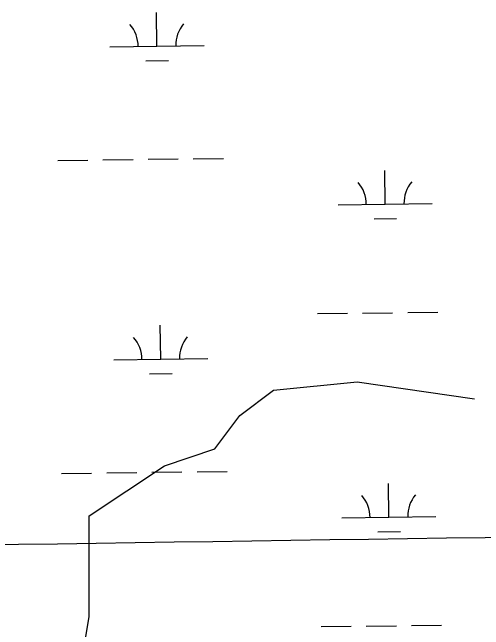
# Model space of a CAD drawing. Extents: x 3694830 to 3732949, y 415201 to 440970.
# Drawn here: x 3727757 to 3728258, y 426938 to 427594 of the extents above; entities that cross this region are included whole.
import ezdxf

# ---------------------------------------------------------------- set-up
doc = ezdxf.new("R2010")
doc.units = 0
for name, color, linetype in [('V-GRID-MAJR', 7, 'Continuous'), ('V-TOPO-SHOR', 7, 'Continuous'), ('V-WETL-SWMP', 7, 'Continuous')]:
    doc.layers.add(name, color=color, linetype=linetype)

msp = doc.modelspace()

# ---------------------------------------------------------------- linework, layer by layer
at = {"layer": 'V-GRID-MAJR'}
msp.add_spline([(3698983.973, 426676.689), (3704276.781, 426737.893), (3709569.5810000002, 426799.866), (3714862.3710000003, 426862.61), (3720155.153, 426926.124), (3725447.9250000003, 426990.407), (3730740.688, 427055.46), (3730740.6890000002, 427055.46)], degree=3, dxfattribs=at)
at = {"layer": 'V-TOPO-SHOR'}
msp.add_lwpolyline([(3727762.048, 426811.194), (3727811.82943133, 426853.65559508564), (3727829.6344739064, 426898.1682015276), (3727838.5369951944, 426951.5833292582), (3727838.5369951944, 427004.99845698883), (3727838.5369951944, 427040.6085421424), (3727838.5369951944, 427058.4135847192), (3727918.6596867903, 427111.8287124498), (3727972.074814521, 427129.63375502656), (3727998.7823783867, 427165.24384018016), (3728034.39246354, 427191.95140404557), (3728123.417676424, 427200.853925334), (3728248.052974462, 427183.0488827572)], dxfattribs=at)
at = {"layer": 'V-WETL-SWMP'}
for p, q in [((3727910.7132017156, 427557.6539491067), (3727910.2838506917, 427593.6513887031)), ((3727860.7167580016, 427557.0576281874), (3727960.7096454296, 427558.25027002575)), ((3727898.8980917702, 427542.08092957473), (3727922.8963847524, 427542.3671636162)), ((3727805.3088179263, 427436.31722259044), (3727837.3065419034, 427436.6988679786)), ((3727853.305403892, 427436.88969067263), (3727885.303127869, 427437.271336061)), ((3727901.3019898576, 427437.4621587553), (3727933.2997138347, 427437.8438041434)), ((3727949.298575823, 427438.03462683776), (3727981.2962998, 427438.41627222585)), ((3728153.205285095, 427389.72106740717), (3728152.7759340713, 427425.71850700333)), ((3728103.208841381, 427389.1247464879), (3728203.2017288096, 427390.3173883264)), ((3728141.390175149, 427374.14804787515), (3728165.388468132, 427374.43428191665)), ((3728081.179196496, 427273.42178267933), (3728113.1769204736, 427273.8034280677)), ((3728129.175782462, 427273.994250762), (3728161.173506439, 427274.37589615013)), ((3728177.1723684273, 427274.56671884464), (3728209.1700924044, 427274.94836423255)), ((3727914.6808225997, 427225.00260972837), (3727914.251471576, 427261.00004932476)), ((3727864.6843788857, 427224.4062888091), (3727964.6772663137, 427225.59893064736)), ((3727902.8657126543, 427209.4295901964), (3727926.864005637, 427209.71582423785)), ((3727809.2764388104, 427103.6658832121), (3727841.2741627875, 427104.0475286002)), ((3727857.2730247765, 427104.2383512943), (3727889.2707487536, 427104.6199966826)), ((3727905.2696107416, 427104.81081937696), (3727937.2673347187, 427105.1924647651)), ((3727953.2661967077, 427105.3832874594), (3727985.2639206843, 427105.7649328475)), ((3728157.172905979, 427057.0697280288), (3728156.7435549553, 427093.06716762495)), ((3728107.176462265, 427056.4734071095), (3728207.169349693, 427057.6660489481)), ((3728145.3577960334, 427041.4967084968), (3728169.356089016, 427041.78294253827)), ((3728085.1468173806, 426940.77044330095), (3728117.144541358, 426941.1520886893)), ((3728133.143403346, 426941.34291138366), (3728165.1411273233, 426941.72455677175)), ((3728181.139989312, 426941.9153794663), (3728213.137713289, 426942.29702485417))]:
    msp.add_line(p, q, dxfattribs=at)
for centre, radius, start, end in [((3727855.4685321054, 427557.46986815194), 35.24628790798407, 359.9115295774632, 41.45518791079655), ((3727965.946545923, 427558.7875688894), 35.24628790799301, 139.9115265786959, 181.45518491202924), ((3728097.9606154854, 427389.53698645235), 35.24628790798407, 359.9115295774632, 41.45518791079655), ((3728208.438629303, 427390.8546871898), 35.24628790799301, 139.9115265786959, 181.45518491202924), ((3727859.4361529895, 427224.81852877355), 35.24628790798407, 359.9115295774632, 41.45518791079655), ((3727969.914166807, 427226.13622951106), 35.24628790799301, 139.9115265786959, 181.45518491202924), ((3728101.928236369, 427056.88564707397), 35.24628790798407, 359.9115295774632, 41.45518791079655), ((3728212.406250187, 427058.2033478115), 35.24628790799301, 139.9115265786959, 181.45518491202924)]:
    msp.add_arc(centre, radius, start, end, dxfattribs=at)

doc.saveas('drawing.dxf')
